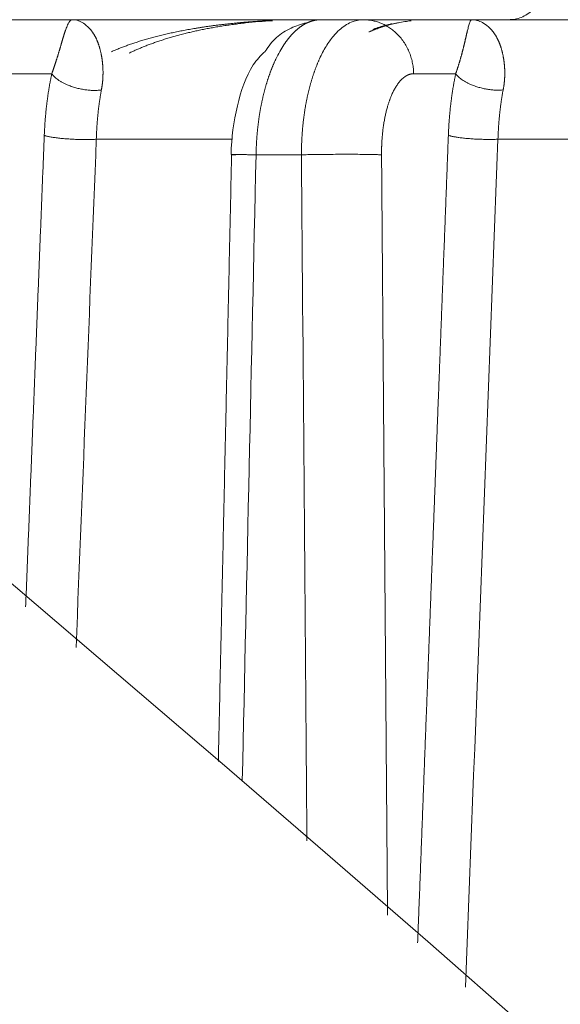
# Model space of a CAD drawing. Header units: millimetres. Extents: x 5437 to 18441, y -4466 to 3128.
# Tile 268 of 497: x 8402 to 8410, y 548 to 562. Entities that reach past the tile are written whole.
import ezdxf

# ---------------------------------------------------------------- set-up
doc = ezdxf.new("R2010")
doc.units = ezdxf.units.MM
doc.layers.add('1', color=7, linetype='Continuous', true_color=0xffffff)
doc.styles.add('TXT08', font='txt.shx', dxfattribs={"width": 0.8, "bigfont": 'gbcbig.shx'})
doc.dimstyles.new('YanXiu', dxfattribs={"dimtxt": 40, "dimasz": 30, "dimexe": 0.66, "dimexo": 0.66, "dimgap": 0.66, "dimtad": 0, "dimdec": 1, "dimdsep": 46, "dimtxsty": 'TXT08', "dimcen": 0, "dimclrd": 256, "dimclre": 165, "dimclrt": 90, "dimazin": 2, "dimtfac": 1, "dimtdec": 1, "dimtofl": 0, "dimtmove": 0, "dimatfit": 3, "dimfxl": 1, "dimlwd": 5, "dimlwe": 13, "dimarcsym": 0})

# ---------------------------------------------------------------- blocks, each defined once
blk = doc.blocks.new('*D35')
at = {"color": 165, "lineweight": 13, "transparency": 16777216}
for p, q in [((8947.864, 668.084), (9114.527, -277.112)), ((8081.233, 515.273), (8247.896, -429.922))]:
    blk.add_line(p, q, dxfattribs=at)
at = {"lineweight": 5, "transparency": 16777216}
for p, q in [((9084.868, -281.671), (8721.139, -345.806)), ((8277.326, -424.063), (8641.055, -359.927))]:
    blk.add_line(p, q, dxfattribs=at)
at = {"lineweight": 20, "transparency": 16777216}
for points in [[(9084, -276.747), (9085.737, -286.595), (9114.413, -276.462)], [(8276.458, -419.139), (8278.194, -428.987), (8247.782, -429.272)]]:
    blk.add_solid(points, dxfattribs=at)
at = {"layer": 'Defpoints', "color": 0, "lineweight": 20, "transparency": 16777216}
for p in [(8947.749, 668.734), (8081.118, 515.923), (9114.413, -276.462)]:
    blk.add_point(p, dxfattribs=at)
at = {"color": 90, "lineweight": 20, "transparency": 16777216, "insert": (8681.097, -352.867), "char_height": 40, "attachment_point": 5, "rotation": 10, "style": 'TXT08'}
blk.add_mtext('880', dxfattribs=at)
blk = doc.blocks.new('*D38')
at = {"color": 165, "lineweight": 13, "transparency": 16777216}
blk.add_line((8986.17, 447.037), (8717.324, 399.632), dxfattribs=at)
at = {"lineweight": 5, "transparency": 16777216}
for start, end in [(171.109661, 178.69322), (181.30678, 188.890339)]:
    blk.add_arc((10243.473, 668.734), 1549.032, start, end, dxfattribs=at)
at = {"lineweight": 20, "transparency": 16777216}
for points in [[(8708.118, 908.947), (8717.983, 907.306), (8717.974, 937.72)], [(8717.983, 430.161), (8708.118, 428.52), (8717.974, 399.747)]]:
    blk.add_solid(points, dxfattribs=at)
at = {"layer": 'Defpoints', "color": 0, "lineweight": 20, "transparency": 16777216}
for p in [(7952.772, 1072.646), (8986.82, 890.315), (8697.061, 758.802), (10020.868, 629.482), (8986.82, 447.152)]:
    blk.add_point(p, dxfattribs=at)
at = {"color": 90, "lineweight": 20, "transparency": 16777216, "insert": (8694.44, 668.734), "char_height": 40, "attachment_point": 5, "rotation": 90, "style": 'TXT08'}
blk.add_mtext('20°', dxfattribs=at)
blk = doc.blocks.new('*D40')
at = {"lineweight": 5, "transparency": 16777216}
for start, end in [(104.30221, 139.92848), (150.07152, 185.69779)]:
    blk.add_arc((9169.331, 707.804), 399.627, start, end, dxfattribs=at)
at = {"lineweight": 20, "transparency": 16777216}
for points in [[(9069.556, 1099.933), (9071.661, 1090.157), (9099.936, 1101.36)], [(8776.632, 668.812), (8766.725, 667.446), (8775.775, 638.41)]]:
    blk.add_solid(points, dxfattribs=at)
at = {"layer": 'Defpoints', "color": 0, "lineweight": 20, "transparency": 16777216}
for p in [(8987, 1741.853), (8912.456, 1013.936), (9169.331, 707.804), (8947.749, 668.734), (8081.118, 515.923)]:
    blk.add_point(p, dxfattribs=at)
at = {"color": 90, "lineweight": 20, "transparency": 16777216, "insert": (8841.976, 937.021), "char_height": 40, "attachment_point": 5, "rotation": 55, "style": 'TXT08'}
blk.add_mtext('90°', dxfattribs=at)
blk = doc.blocks.new('*D43')
at = {"color": 165, "lineweight": 13, "transparency": 16777216}
for p, q in [((10020.868, 628.822), (10020.868, -1427.236)), ((8401.118, -46.541), (8401.118, -1427.236))]:
    blk.add_line(p, q, dxfattribs=at)
at = {"lineweight": 5, "transparency": 16777216}
for p, q in [((8431.118, -1426.576), (9141, -1426.576)), ((9990.868, -1426.576), (9280.987, -1426.576))]:
    blk.add_line(p, q, dxfattribs=at)
at = {"lineweight": 20, "transparency": 16777216}
for points in [[(8431.118, -1421.576), (8431.118, -1431.576), (8401.118, -1426.576)], [(9990.868, -1421.576), (9990.868, -1431.576), (10020.868, -1426.576)]]:
    blk.add_solid(points, dxfattribs=at)
at = {"layer": 'Defpoints', "color": 0, "lineweight": 20, "transparency": 16777216}
for p in [(10020.868, 629.482), (8401.118, -45.881), (10020.868, -1426.576)]:
    blk.add_point(p, dxfattribs=at)
at = {"color": 90, "lineweight": 20, "transparency": 16777216, "insert": (9210.993, -1426.576), "char_height": 40, "attachment_point": 5, "style": 'TXT08'}
blk.add_mtext('1619.7', dxfattribs=at)
blk = doc.blocks.new('*D45')
at = {"color": 165, "lineweight": 13, "transparency": 16777216}
for p, q in [((8078.879, 2459.339), (10490.549, 2459.339)), ((8614.278, -4.077), (10490.549, -4.077))]:
    blk.add_line(p, q, dxfattribs=at)
at = {"lineweight": 5, "transparency": 16777216}
for p, q in [((10489.889, 2429.339), (10489.889, 1308.291)), ((10489.889, 25.923), (10489.889, 1146.971))]:
    blk.add_line(p, q, dxfattribs=at)
at = {"lineweight": 20, "transparency": 16777216}
for points in [[(10484.889, 2429.339), (10494.889, 2429.339), (10489.889, 2459.339)], [(10484.889, 25.923), (10494.889, 25.923), (10489.889, -4.077)]]:
    blk.add_solid(points, dxfattribs=at)
at = {"layer": 'Defpoints', "color": 0, "lineweight": 20, "transparency": 16777216}
for p in [(8078.219, 2459.339), (10489.889, 2459.339), (8613.618, -4.077)]:
    blk.add_point(p, dxfattribs=at)
at = {"color": 90, "lineweight": 20, "transparency": 16777216, "insert": (10489.889, 1227.631), "char_height": 40, "attachment_point": 5, "rotation": 90, "style": 'TXT08'}
blk.add_mtext('2463.4', dxfattribs=at)

msp = doc.modelspace()

# ---------------------------------------------------------------- linework, layer by layer
at = {"color": 7, "lineweight": 20}
msp.add_arc((8078.21928, 516.97839), 1942.36096, 17.50812349, 223.34882114, dxfattribs=at)
at = {"layer": '1', "color": 0, "lineweight": 20}
for p, q in [((8401.432, 561.92321), (8403.03688, 561.92321)), ((8403.03688, 561.92321), (8406.60926, 561.92321)), ((8406.65421, 561.92321), (8407.27281, 561.92321)), ((8407.27281, 561.92321), (8408.8482, 561.92321)), ((8408.8482, 561.92321), (8412.80515, 561.92321)), ((8402.74329, 561.13717), (8402.16566, 561.13717)), ((8408.6182, 561.13717), (8408.00647, 561.13717)), ((8405.36956, 560.18426), (8403.39065, 560.18426)), ((8411.46579, 560.18426), (8409.23299, 560.18426)), ((8406.37461, 559.95811), (8405.71415, 559.95811))]:
    msp.add_line(p, q, dxfattribs=at)
msp.add_arc((8013.90589, 96.27159), 600, 26.44604786, 75.16248942, dxfattribs=at)
for points, degree, knots in [([(8409.88818, 562.41173), (8409.88612, 562.34753), (8409.86671, 562.25532), (8409.80523, 562.14092), (8409.74036, 562.06318), (8409.66124, 562.00004), (8409.54557, 561.94111), (8409.45308, 561.92379), (8409.38895, 561.92321)], 3, [0, 0, 0, 0, 0.2397501, 0.36849435, 0.49988256, 0.63128522, 0.76007326, 1, 1, 1, 1]), ([(8404.70218, 561.77479), (8404.71616, 561.77735), (8404.74458, 561.78255), (8404.78799, 561.79016), (8404.83288, 561.79777), (8404.87926, 561.80533), (8404.92712, 561.81285), (8404.97648, 561.82029), (8405.02732, 561.82765), (8405.07966, 561.8349), (8405.13349, 561.84202), (8405.18881, 561.849), (8405.24563, 561.85581), (8405.30395, 561.86243), (8405.36376, 561.86884), (8405.42508, 561.87501), (8405.48789, 561.88093), (8405.55219, 561.88657), (8405.61799, 561.89191), (8405.68529, 561.89692), (8405.75408, 561.90157), (8405.82436, 561.90585), (8405.88628, 561.90919), (8405.92478, 561.91106), (8405.93934, 561.91173)], 3, [0, 0, 0, 0, 0.03423811, 0.06964583, 0.10622347, 0.14397132, 0.18288962, 0.2229786, 0.26423848, 0.30666945, 0.3502717, 0.39504538, 0.44099065, 0.48810765, 0.5363965, 0.58585734, 0.63649027, 0.6882954, 0.74127283, 0.79542264, 0.85074493, 0.90723978, 0.96490725, 1, 1, 1, 1]), ([(8405.56159, 561.87638), (8405.54647, 561.87471), (8405.51643, 561.87138), (8405.47171, 561.86607), (8405.42766, 561.8606), (8405.38425, 561.85493), (8405.34151, 561.84909), (8405.29942, 561.84308), (8405.25799, 561.83691), (8405.21721, 561.83059), (8405.1771, 561.82412), (8405.13764, 561.81753), (8405.11157, 561.81298), (8405.09864, 561.81072)], 3, [0, 0, 0, 0, 0.09764444, 0.19394298, 0.28889517, 0.38250058, 0.47475881, 0.56566951, 0.65523234, 0.74344703, 0.83031334, 0.91583104, 1, 1, 1, 1]), ([(8406.47481, 561.88533), (8406.39644, 561.86934), (8406.24254, 561.81929), (8406.02585, 561.69552), (8405.91544, 561.56487), (8405.86748, 561.48869)], 3, [0, 0, 0, 0, 0.31464261, 0.65575201, 1, 1, 1, 1]), ([(8406.65421, 561.92321), (8406.65074, 561.92318), (8406.64382, 561.92313), (8406.63345, 561.92274), (8406.62315, 561.92212), (8406.6129, 561.92125), (8406.60271, 561.92015), (8406.59258, 561.9188), (8406.5825, 561.91723), (8406.57249, 561.91543), (8406.56255, 561.91341), (8406.55266, 561.91118), (8406.54284, 561.90872), (8406.53309, 561.90606), (8406.5234, 561.90319), (8406.51378, 561.90012), (8406.50423, 561.89685), (8406.49476, 561.89339), (8406.48535, 561.88974), (8406.47601, 561.8859), (8406.46674, 561.88188), (8406.45755, 561.87769), (8406.44843, 561.87332), (8406.43939, 561.86878), (8406.43042, 561.86407), (8406.42152, 561.8592), (8406.4127, 561.85418), (8406.40396, 561.849), (8406.3953, 561.84367), (8406.38671, 561.8382), (8406.3782, 561.83258), (8406.36976, 561.82683), (8406.36141, 561.82094), (8406.35313, 561.81492), (8406.34494, 561.80877), (8406.33682, 561.8025), (8406.32878, 561.79611), (8406.32082, 561.78961), (8406.31294, 561.78299), (8406.30514, 561.77626), (8406.29742, 561.76943), (8406.28978, 561.76249), (8406.28222, 561.75546), (8406.27474, 561.74833), (8406.26734, 561.74112), (8406.26001, 561.73381), (8406.25277, 561.72642), (8406.24561, 561.71895), (8406.23852, 561.7114), (8406.23152, 561.70378), (8406.22459, 561.69608), (8406.21775, 561.68832), (8406.21098, 561.68049), (8406.20429, 561.67261), (8406.19767, 561.66466), (8406.19114, 561.65666), (8406.18468, 561.6486), (8406.1783, 561.6405), (8406.172, 561.63235), (8406.16577, 561.62416), (8406.15962, 561.61592), (8406.15354, 561.60765), (8406.14754, 561.59935), (8406.14162, 561.59101), (8406.13577, 561.58264), (8406.12999, 561.57425), (8406.12428, 561.56583), (8406.12052, 561.56017), (8406.11864, 561.55735)], 3, [0, 0, 0, 0, 0.01834833, 0.03659828, 0.05474986, 0.07280307, 0.0907579, 0.10861436, 0.12637245, 0.14403216, 0.16159351, 0.17905647, 0.19642107, 0.21368729, 0.23085513, 0.24792461, 0.26489571, 0.28176844, 0.2985428, 0.31521879, 0.3317964, 0.34827565, 0.36465652, 0.38093903, 0.39712316, 0.41320893, 0.42919632, 0.44508536, 0.46087602, 0.47656832, 0.49216225, 0.50765782, 0.52305502, 0.53835387, 0.55355435, 0.56865647, 0.58366023, 0.59856564, 0.61337268, 0.62808138, 0.64269171, 0.6572037, 0.67161733, 0.68593262, 0.70014956, 0.71426815, 0.72828839, 0.7422103, 0.75603386, 0.76975909, 0.78338597, 0.79691453, 0.81034475, 0.82367664, 0.8369102, 0.85004544, 0.86308236, 0.87602096, 0.88886124, 0.9016032, 0.91424686, 0.92679221, 0.93923925, 0.95158799, 0.96383843, 0.97599058, 0.98804443, 1, 1, 1, 1]), ([(8406.92757, 561.7749), (8406.98156, 561.82371), (8407.03817, 561.86091), (8407.15411, 561.91065), (8407.21344, 561.92321), (8407.27281, 561.92321)], 3, [0, 0, 0, 0, 0.5, 0.5, 1, 1, 1, 1]), ([(8407.78412, 561.87949), (8407.77639, 561.87793), (8407.76103, 561.87482), (8407.73821, 561.86987), (8407.71573, 561.86476), (8407.69362, 561.85947), (8407.67186, 561.85403), (8407.65046, 561.84844), (8407.62941, 561.8427), (8407.60873, 561.83683), (8407.5884, 561.83083), (8407.56843, 561.82471), (8407.54882, 561.81848), (8407.52956, 561.81215), (8407.51066, 561.80572), (8407.49212, 561.7992), (8407.47394, 561.79259), (8407.4561, 561.78591), (8407.43862, 561.77917), (8407.42149, 561.77236), (8407.40471, 561.76549), (8407.38829, 561.75858), (8407.3722, 561.75163), (8407.36162, 561.74691), (8407.35638, 561.74457)], 3, [0, 0, 0, 0, 0.05268619, 0.10468254, 0.1559892, 0.2066063, 0.25653399, 0.30577242, 0.35432174, 0.40218211, 0.44935372, 0.49583673, 0.54163133, 0.58673771, 0.63115609, 0.67488667, 0.71792968, 0.76028536, 0.80195394, 0.84293568, 0.88323087, 0.92283978, 0.96176272, 1, 1, 1, 1]), ([(8407.41166, 561.78262), (8407.41864, 561.78515), (8407.43271, 561.79025), (8407.45408, 561.79767), (8407.47583, 561.80498), (8407.49797, 561.81216), (8407.52049, 561.8192), (8407.5434, 561.82609), (8407.56669, 561.83282), (8407.59037, 561.83938), (8407.61443, 561.84578), (8407.63888, 561.85198), (8407.66371, 561.85801), (8407.68042, 561.86183), (8407.68883, 561.86374)], 3, [0, 0, 0, 0, 0.07726022, 0.15562188, 0.23508594, 0.31565329, 0.39732478, 0.48010117, 0.56398321, 0.64897156, 0.73506686, 0.82226968, 0.91058056, 1, 1, 1, 1]), ([(8402.90633, 561.65724), (8402.90726, 561.66035), (8402.90914, 561.66663), (8402.91193, 561.67585), (8402.91474, 561.68504), (8402.91755, 561.69416), (8402.92037, 561.70321), (8402.9232, 561.71219), (8402.92603, 561.7211), (8402.92886, 561.72991), (8402.9317, 561.73863), (8402.93454, 561.74725), (8402.93738, 561.75577), (8402.93925, 561.76129), (8402.94019, 561.76407)], 3, [0, 0, 0, 0, 0.07550212, 0.15242392, 0.23076681, 0.31053211, 0.39172109, 0.47433494, 0.5583748, 0.64384173, 0.73073677, 0.81906088, 0.908815, 1, 1, 1, 1]), ([(8403.28718, 561.80097), (8403.2895, 561.79846), (8403.2941, 561.79348), (8403.3009, 561.78575), (8403.30755, 561.7779), (8403.31404, 561.76991), (8403.32039, 561.76181), (8403.32658, 561.75359), (8403.33262, 561.74526), (8403.3385, 561.73684), (8403.34422, 561.72831), (8403.3498, 561.71972), (8403.35342, 561.71385), (8403.35522, 561.71094)], 3, [0, 0, 0, 0, 0.09765735, 0.19396253, 0.2889162, 0.38251913, 0.47477216, 0.5656762, 0.65523225, 0.74344142, 0.83030488, 0.91582395, 1, 1, 1, 1]), ([(8403.35522, 561.71094), (8403.35707, 561.70786), (8403.36077, 561.70175), (8403.36619, 561.69232), (8403.3715, 561.68276), (8403.37668, 561.67306), (8403.38173, 561.66322), (8403.38667, 561.65324), (8403.39147, 561.64314), (8403.39616, 561.6329), (8403.40072, 561.62254), (8403.40515, 561.61205), (8403.40947, 561.60145), (8403.41365, 561.59072), (8403.41772, 561.5799), (8403.42035, 561.57254), (8403.42165, 561.56887)], 3, [0, 0, 0, 0, 0.07588112, 0.15107, 0.22556826, 0.2993776, 0.37249975, 0.44493654, 0.51668986, 0.58776166, 0.65815398, 0.72786893, 0.79690869, 0.86527554, 0.93297182, 1, 1, 1, 1]), ([(8403.85931, 561.55614), (8403.86953, 561.55975), (8403.89014, 561.56701), (8403.92143, 561.57769), (8403.95331, 561.58829), (8403.98578, 561.59881), (8404.01884, 561.60925), (8404.0525, 561.61959), (8404.08674, 561.62983), (8404.12158, 561.63998), (8404.15702, 561.65002), (8404.19304, 561.65995), (8404.22966, 561.66977), (8404.26687, 561.67946), (8404.30467, 561.68904), (8404.34306, 561.69849), (8404.38204, 561.70781), (8404.42161, 561.71701), (8404.44821, 561.72296), (8404.4616, 561.72596)], 3, [0, 0, 0, 0, 0.05203206, 0.10490709, 0.15862648, 0.21319155, 0.26860356, 0.32486373, 0.38197319, 0.43993306, 0.49874438, 0.55840817, 0.61892539, 0.68029696, 0.74252378, 0.80560669, 0.86954651, 0.93434403, 1, 1, 1, 1]), ([(8404.69939, 561.72674), (8404.68695, 561.72365), (8404.66221, 561.71751), (8404.6254, 561.70802), (8404.58907, 561.6984), (8404.55323, 561.68863), (8404.51788, 561.67874), (8404.48302, 561.66871), (8404.44865, 561.65855), (8404.41477, 561.64827), (8404.38138, 561.63787), (8404.34848, 561.62736), (8404.31607, 561.61673), (8404.28415, 561.606), (8404.25272, 561.59517), (8404.22178, 561.58424), (8404.19133, 561.57322), (8404.16137, 561.56211), (8404.1319, 561.55091), (8404.10292, 561.53963), (8404.07442, 561.52828), (8404.05563, 561.52057), (8404.0463, 561.51675)], 3, [0, 0, 0, 0, 0.05606313, 0.11148396, 0.16626299, 0.22040075, 0.27389781, 0.32675479, 0.37897233, 0.43055115, 0.48149198, 0.53179561, 0.58146289, 0.63049472, 0.67889205, 0.72665588, 0.77378728, 0.8202874, 0.86615742, 0.91139862, 0.95601234, 1, 1, 1, 1]), ([(8404.4616, 561.72596), (8404.47448, 561.72879), (8404.50041, 561.73449), (8404.53964, 561.74281), (8404.57945, 561.75102), (8404.61983, 561.7591), (8404.6608, 561.76706), (8404.68833, 561.7722), (8404.70218, 561.77479)], 3, [0, 0, 0, 0, 0.16117848, 0.32455056, 0.49011754, 0.65788065, 0.82784109, 1, 1, 1, 1]), ([(8405.09864, 561.81072), (8405.08591, 561.80845), (8405.06056, 561.80393), (8405.02274, 561.79689), (8404.9853, 561.78971), (8404.94824, 561.78237), (8404.91156, 561.77487), (8404.87526, 561.76722), (8404.83935, 561.75942), (8404.80381, 561.75148), (8404.76865, 561.74339), (8404.73388, 561.73518), (8404.71085, 561.72955), (8404.69939, 561.72674)], 3, [0, 0, 0, 0, 0.09513223, 0.18941891, 0.2828603, 0.37545666, 0.46720831, 0.55811558, 0.64817883, 0.73739846, 0.82577489, 0.91330857, 1, 1, 1, 1]), ([(8408.76267, 561.65216), (8408.7634, 561.65531), (8408.76486, 561.66166), (8408.76702, 561.671), (8408.76917, 561.6803), (8408.77131, 561.68954), (8408.77344, 561.6987), (8408.77556, 561.7078), (8408.77766, 561.71681), (8408.77974, 561.72574), (8408.78181, 561.73457), (8408.78386, 561.7433), (8408.78589, 561.75194), (8408.78722, 561.75753), (8408.78788, 561.76035)], 3, [0, 0, 0, 0, 0.0757458, 0.15286685, 0.23136458, 0.31124038, 0.39249554, 0.47513128, 0.55914879, 0.64454917, 0.7313335, 0.81950277, 0.90905797, 1, 1, 1, 1]), ([(8409.11857, 561.79754), (8409.12105, 561.79498), (8409.12598, 561.78988), (8409.13325, 561.78198), (8409.14036, 561.77395), (8409.14732, 561.76578), (8409.15411, 561.75749), (8409.16075, 561.74907), (8409.16722, 561.74054), (8409.17353, 561.73191), (8409.17968, 561.72317), (8409.18567, 561.71435), (8409.18956, 561.70832), (8409.1915, 561.70534)], 3, [0, 0, 0, 0, 0.09727364, 0.19327109, 0.28799326, 0.38144118, 0.47361592, 0.56451867, 0.65415068, 0.74251331, 0.82960802, 0.91543636, 1, 1, 1, 1]), ([(8409.1915, 561.70534), (8409.19347, 561.70221), (8409.19741, 561.696), (8409.20318, 561.68642), (8409.20883, 561.67671), (8409.21435, 561.66686), (8409.21973, 561.65688), (8409.22499, 561.64676), (8409.23011, 561.6365), (8409.2351, 561.62612), (8409.23995, 561.61562), (8409.24467, 561.60499), (8409.24927, 561.59425), (8409.25372, 561.58338), (8409.25805, 561.57242), (8409.26085, 561.56497), (8409.26224, 561.56126)], 3, [0, 0, 0, 0, 0.07572146, 0.15077432, 0.22516042, 0.29888168, 0.37194006, 0.44433762, 0.5160765, 0.58715887, 0.65758703, 0.72736332, 0.7964902, 0.86497018, 0.93280588, 1, 1, 1, 1]), ([(8402.87086, 561.53557), (8402.87193, 561.53921), (8402.87406, 561.54652), (8402.87718, 561.55725), (8402.88027, 561.56787), (8402.8833, 561.57836), (8402.8863, 561.58871), (8402.88926, 561.59893), (8402.89218, 561.60901), (8402.89507, 561.61895), (8402.89793, 561.62875), (8402.90076, 561.63841), (8402.90357, 561.64794), (8402.90541, 561.65413), (8402.90633, 561.65724)], 3, [0, 0, 0, 0, 0.07988772, 0.16039515, 0.24152443, 0.32327765, 0.40565684, 0.48866398, 0.57230104, 0.6565699, 0.74147243, 0.82701044, 0.91318572, 1, 1, 1, 1]), ([(8403.42165, 561.56887), (8403.42298, 561.56505), (8403.42563, 561.55743), (8403.42948, 561.54574), (8403.43322, 561.5339), (8403.43684, 561.5219), (8403.44035, 561.50973), (8403.44375, 561.4974), (8403.44704, 561.48492), (8403.45022, 561.47227), (8403.45328, 561.45947), (8403.45624, 561.44652), (8403.45909, 561.4334), (8403.46183, 561.42015), (8403.46358, 561.41115), (8403.46445, 561.40666)], 3, [0, 0, 0, 0, 0.07966303, 0.15885594, 0.23758221, 0.31584539, 0.39364911, 0.47099709, 0.5478931, 0.62434101, 0.70034477, 0.7759084, 0.85103601, 0.92573178, 1, 1, 1, 1]), ([(8403.61259, 561.45815), (8403.62098, 561.46186), (8403.63792, 561.46934), (8403.66368, 561.48037), (8403.68999, 561.49138), (8403.71685, 561.50233), (8403.74426, 561.51323), (8403.77223, 561.52407), (8403.80075, 561.53485), (8403.82982, 561.54559), (8403.84943, 561.55261), (8403.85931, 561.55614)], 3, [0, 0, 0, 0, 0.10384602, 0.20949885, 0.31696284, 0.42624214, 0.53734071, 0.65026228, 0.76501045, 0.8815886, 1, 1, 1, 1]), ([(8406.63655, 561.35183), (8406.6661, 561.41768), (8406.69817, 561.47878), (8406.76662, 561.59026), (8406.803, 561.64064), (8406.84109, 561.68517)], 3, [0, 0, 0, 0, 0.5, 0.5, 1, 1, 1, 1]), ([(8408.73372, 561.52925), (8408.73462, 561.53291), (8408.73642, 561.54026), (8408.73904, 561.55106), (8408.74161, 561.56176), (8408.74412, 561.57233), (8408.74659, 561.58278), (8408.74901, 561.5931), (8408.75139, 561.60329), (8408.75372, 561.61335), (8408.75602, 561.62327), (8408.75827, 561.63306), (8408.7605, 561.64272), (8408.76195, 561.64901), (8408.76267, 561.65216)], 3, [0, 0, 0, 0, 0.07976322, 0.1601685, 0.24121806, 0.32291408, 0.40525869, 0.48825397, 0.57190195, 0.6562046, 0.74116386, 0.82678162, 0.91305973, 1, 1, 1, 1]), ([(8409.26224, 561.56126), (8409.26366, 561.55738), (8409.26649, 561.54965), (8409.27059, 561.53779), (8409.27458, 561.52579), (8409.27843, 561.51363), (8409.28217, 561.50131), (8409.28578, 561.48884), (8409.28927, 561.47622), (8409.29263, 561.46344), (8409.29587, 561.45052), (8409.29899, 561.43745), (8409.30199, 561.42423), (8409.30487, 561.41088), (8409.3067, 561.40182), (8409.30761, 561.39731)], 3, [0, 0, 0, 0, 0.07966292, 0.15885437, 0.23757819, 0.31583829, 0.39363868, 0.47098344, 0.54787673, 0.6243228, 0.700326, 0.77589076, 0.85102159, 0.9257231, 1, 1, 1, 1]), ([(8402.81224, 561.34308), (8402.81348, 561.34697), (8402.81597, 561.35481), (8402.81963, 561.3664), (8402.82327, 561.37799), (8402.82688, 561.38954), (8402.83046, 561.40106), (8402.83401, 561.41255), (8402.83752, 561.42399), (8402.841, 561.4354), (8402.84445, 561.44676), (8402.84787, 561.45808), (8402.85126, 561.46934), (8402.85461, 561.48055), (8402.85793, 561.4917), (8402.86122, 561.50279), (8402.86447, 561.51381), (8402.8677, 561.52478), (8402.8698, 561.53196), (8402.87086, 561.53557)], 3, [0, 0, 0, 0, 0.05252886, 0.10582895, 0.15990386, 0.21475702, 0.27039174, 0.32681116, 0.38401831, 0.4420161, 0.5008073, 0.5603946, 0.62078056, 0.68196765, 0.74395825, 0.80675462, 0.87035898, 0.93477343, 1, 1, 1, 1]), ([(8403.46445, 561.40666), (8403.4652, 561.40268), (8403.46669, 561.39475), (8403.46881, 561.38268), (8403.47084, 561.37056), (8403.47275, 561.35839), (8403.47455, 561.34616), (8403.47624, 561.33388), (8403.47783, 561.32155), (8403.4793, 561.30918), (8403.48067, 561.29676), (8403.48192, 561.2843), (8403.48306, 561.2718), (8403.48409, 561.25926), (8403.485, 561.24668), (8403.4858, 561.23407), (8403.48649, 561.22144), (8403.48706, 561.20877), (8403.48752, 561.19608), (8403.48786, 561.18336), (8403.48808, 561.17062), (8403.48819, 561.15786), (8403.48817, 561.14508), (8403.48804, 561.13228), (8403.48779, 561.11948), (8403.48741, 561.10666), (8403.48692, 561.09383), (8403.4863, 561.08099), (8403.48557, 561.06814), (8403.4847, 561.05529), (8403.48372, 561.04244), (8403.48261, 561.02959), (8403.48137, 561.01674), (8403.48001, 561.00389), (8403.47852, 560.99104), (8403.4769, 560.97821), (8403.47515, 560.96538), (8403.47328, 560.95256), (8403.47127, 560.93975), (8403.46913, 560.92695), (8403.46687, 560.91418), (8403.46524, 560.90562), (8403.46443, 560.90136)], 3, [0, 0, 0, 0, 0.03028883, 0.06027543, 0.08996152, 0.1193489, 0.14843943, 0.17723502, 0.20573767, 0.23394942, 0.2618724, 0.28950882, 0.31686094, 0.34393112, 0.37072179, 0.39723547, 0.42347476, 0.44944236, 0.47514104, 0.5005737, 0.52574329, 0.5506529, 0.57530571, 0.59970501, 0.62385418, 0.64775673, 0.67141629, 0.6948366, 0.71802152, 0.74097504, 0.76370127, 0.78620445, 0.80848895, 0.8305593, 0.85242014, 0.87407626, 0.89553258, 0.91679418, 0.93786629, 0.95875426, 0.97946361, 1, 1, 1, 1]), ([(8404.0463, 561.51675), (8404.03752, 561.51309), (8404.02001, 561.50582), (8403.99397, 561.49468), (8403.96823, 561.48344), (8403.94278, 561.47208), (8403.91763, 561.4606), (8403.89278, 561.44902), (8403.87636, 561.44116), (8403.86819, 561.43724)], 3, [0, 0, 0, 0, 0.14639739, 0.29160653, 0.43563217, 0.57847921, 0.7201527, 0.86065785, 1, 1, 1, 1]), ([(8405.84539, 561.463), (8405.7814, 561.40297), (8405.59168, 561.18863), (8405.41937, 560.65648), (8405.35492, 560.20989), (8405.35203, 559.96156)], 3, [0, 0, 0, 0, 0.17416091, 0.57342455, 1, 1, 1, 1]), ([(8408.6828, 561.3396), (8408.684, 561.34369), (8408.68641, 561.35193), (8408.68992, 561.36412), (8408.69338, 561.37629), (8408.6968, 561.38841), (8408.70016, 561.40049), (8408.70347, 561.41252), (8408.70673, 561.42449), (8408.70993, 561.43641), (8408.71309, 561.44827), (8408.71619, 561.46007), (8408.71924, 561.4718), (8408.72224, 561.48346), (8408.72519, 561.49505), (8408.72809, 561.50656), (8408.73095, 561.518), (8408.7328, 561.52549), (8408.73372, 561.52925)], 3, [0, 0, 0, 0, 0.05672473, 0.11420337, 0.17243982, 0.23143781, 0.29120095, 0.35173271, 0.41303641, 0.47511526, 0.53797237, 0.60161069, 0.66603311, 0.73124238, 0.79724118, 0.86403208, 0.93161755, 1, 1, 1, 1]), ([(8402.74329, 561.13717), (8402.74458, 561.14081), (8402.74716, 561.14813), (8402.75097, 561.15902), (8402.75476, 561.16992), (8402.75853, 561.18081), (8402.76228, 561.19171), (8402.766, 561.20261), (8402.7697, 561.2135), (8402.77338, 561.22439), (8402.77704, 561.23527), (8402.78067, 561.24614), (8402.78427, 561.257), (8402.78786, 561.26784), (8402.79141, 561.27866), (8402.79495, 561.28947), (8402.79846, 561.30026), (8402.80195, 561.31102), (8402.80541, 561.32176), (8402.80885, 561.33248), (8402.8111, 561.33953), (8402.81224, 561.34308)], 3, [0, 0, 0, 0, 0.0464881, 0.09361913, 0.14140125, 0.1898423, 0.23894981, 0.288731, 0.33919278, 0.39034182, 0.44218451, 0.49472697, 0.54797511, 0.60193459, 0.65661085, 0.71200911, 0.76813442, 0.82499159, 0.88258529, 0.94091999, 1, 1, 1, 1]), ([(8406.00277, 561.35107), (8406.00035, 561.34599), (8405.99552, 561.33584), (8405.98837, 561.32041), (8405.98129, 561.30484), (8405.97431, 561.28913), (8405.9674, 561.27328), (8405.96059, 561.25729), (8405.95386, 561.24117), (8405.94721, 561.22491), (8405.94066, 561.20852), (8405.93419, 561.19201), (8405.92781, 561.17536), (8405.92152, 561.1586), (8405.91532, 561.14171), (8405.9092, 561.1247), (8405.90318, 561.10758), (8405.89725, 561.09035), (8405.89141, 561.073), (8405.88566, 561.05554), (8405.88001, 561.03798), (8405.87444, 561.02031), (8405.86897, 561.00255), (8405.86359, 560.98468), (8405.85831, 560.96672), (8405.85311, 560.94866), (8405.84802, 560.93051), (8405.84301, 560.91227), (8405.8381, 560.89394), (8405.83328, 560.87553), (8405.82856, 560.85704), (8405.82394, 560.83847), (8405.8194, 560.81982), (8405.81497, 560.8011), (8405.81063, 560.7823), (8405.80638, 560.76343), (8405.80223, 560.7445), (8405.79817, 560.7255), (8405.79422, 560.70644), (8405.79035, 560.68731), (8405.78658, 560.66813), (8405.78291, 560.64889), (8405.77934, 560.6296), (8405.77586, 560.61026), (8405.77247, 560.59087), (8405.76918, 560.57143), (8405.76599, 560.55195), (8405.7629, 560.53243), (8405.75989, 560.51287), (8405.75699, 560.49327), (8405.75418, 560.47364), (8405.75147, 560.45397), (8405.74885, 560.43427), (8405.74633, 560.41455), (8405.7439, 560.39479), (8405.74156, 560.37502), (8405.73933, 560.35522), (8405.73718, 560.33541), (8405.73513, 560.31558), (8405.73318, 560.29573), (8405.73132, 560.27587), (8405.72955, 560.256), (8405.72788, 560.23612), (8405.7263, 560.21623), (8405.72481, 560.19635), (8405.72342, 560.17645), (8405.72212, 560.15656), (8405.72091, 560.13668), (8405.71979, 560.11679), (8405.71877, 560.09691), (8405.71783, 560.07704), (8405.71699, 560.05719), (8405.71624, 560.03734), (8405.71558, 560.01751), (8405.71501, 559.99769), (8405.71452, 559.9779), (8405.71427, 559.9647), (8405.71415, 559.95811)], 3, [0, 0, 0, 0, 0.0139688, 0.02792012, 0.04185398, 0.05577039, 0.06966936, 0.0835509, 0.09741502, 0.11126174, 0.12509106, 0.138903, 0.15269756, 0.16647477, 0.18023463, 0.19397715, 0.20770234, 0.22141023, 0.23510081, 0.24877411, 0.26243012, 0.27606888, 0.28969038, 0.30329465, 0.31688168, 0.33045151, 0.34400413, 0.35753956, 0.37105781, 0.3845589, 0.39804284, 0.41150964, 0.42495932, 0.43839189, 0.45180735, 0.46520573, 0.47858704, 0.49195129, 0.50529849, 0.51862866, 0.53194181, 0.54523796, 0.55851711, 0.57177929, 0.5850245, 0.59825277, 0.61146409, 0.6246585, 0.63783599, 0.65099659, 0.66414031, 0.67726717, 0.69037717, 0.70347033, 0.71654668, 0.72960621, 0.74264895, 0.75567491, 0.76868411, 0.78167655, 0.79465227, 0.80761126, 0.82055354, 0.83347914, 0.84638806, 0.85928032, 0.87215594, 0.88501492, 0.89785729, 0.91068306, 0.92349225, 0.93628487, 0.94906094, 0.96182047, 0.97456348, 0.98728999, 1, 1, 1, 1]), ([(8406.4376, 560.68941), (8406.43884, 560.69618), (8406.44131, 560.70974), (8406.44515, 560.72999), (8406.4491, 560.7502), (8406.45317, 560.77036), (8406.45735, 560.79046), (8406.46164, 560.81051), (8406.46605, 560.8305), (8406.47057, 560.85043), (8406.47521, 560.87029), (8406.47997, 560.89008), (8406.48484, 560.9098), (8406.48983, 560.92945), (8406.49493, 560.94901), (8406.50015, 560.96849), (8406.50548, 560.98788), (8406.51094, 561.00719), (8406.5165, 561.0264), (8406.52219, 561.04551), (8406.52799, 561.06452), (8406.53391, 561.08342), (8406.53994, 561.10222), (8406.54609, 561.1209), (8406.55236, 561.13947), (8406.55874, 561.15792), (8406.56524, 561.17625), (8406.57185, 561.19444), (8406.57858, 561.21251), (8406.58543, 561.23045), (8406.59239, 561.24824), (8406.59946, 561.26589), (8406.60665, 561.2834), (8406.61395, 561.30075), (8406.62137, 561.31795), (8406.62889, 561.33501), (8406.634, 561.34622), (8406.63655, 561.35183)], 3, [0, 0, 0, 0, 0.02733359, 0.05473976, 0.08221853, 0.10976992, 0.13739396, 0.16509067, 0.19286006, 0.22070217, 0.24861702, 0.27660462, 0.304665, 0.33279818, 0.36100418, 0.38928303, 0.41763473, 0.44605932, 0.47455682, 0.50312723, 0.53177059, 0.56048691, 0.58927622, 0.61813852, 0.64707385, 0.67608221, 0.70516364, 0.73431814, 0.76354573, 0.79284644, 0.82222027, 0.85166726, 0.88118741, 0.91078074, 0.94044727, 0.97018702, 1, 1, 1, 1]), ([(8408.6182, 561.13717), (8408.61949, 561.14092), (8408.6221, 561.14848), (8408.62594, 561.15972), (8408.62975, 561.17098), (8408.63353, 561.18224), (8408.63727, 561.19351), (8408.64099, 561.20479), (8408.64467, 561.21607), (8408.64831, 561.22736), (8408.65192, 561.23864), (8408.6555, 561.24991), (8408.65904, 561.26118), (8408.66255, 561.27244), (8408.66602, 561.28369), (8408.66946, 561.29493), (8408.67285, 561.30614), (8408.67621, 561.31734), (8408.67954, 561.32853), (8408.68171, 561.33589), (8408.6828, 561.3396)], 3, [0, 0, 0, 0, 0.04942115, 0.0995266, 0.15032446, 0.2018225, 0.25402818, 0.30694867, 0.36059083, 0.41496126, 0.47006631, 0.52591207, 0.58250438, 0.63984887, 0.69795094, 0.75681578, 0.8164484, 0.87685358, 0.93803597, 1, 1, 1, 1]), ([(8409.30761, 561.39731), (8409.30838, 561.39337), (8409.30992, 561.38552), (8409.3121, 561.3736), (8409.31418, 561.36164), (8409.31614, 561.34962), (8409.31799, 561.33756), (8409.31973, 561.32545), (8409.32136, 561.3133), (8409.32287, 561.3011), (8409.32428, 561.28886), (8409.32556, 561.27659), (8409.32674, 561.26429), (8409.3278, 561.25195), (8409.32874, 561.23958), (8409.32957, 561.22718), (8409.33028, 561.21475), (8409.33087, 561.20231), (8409.33134, 561.18983), (8409.3317, 561.17734), (8409.33194, 561.16484), (8409.33206, 561.15231), (8409.33206, 561.13978), (8409.33193, 561.12723), (8409.33169, 561.11467), (8409.33132, 561.1021), (8409.33083, 561.08953), (8409.33022, 561.07695), (8409.32948, 561.06437), (8409.32862, 561.05179), (8409.32764, 561.03921), (8409.32653, 561.02663), (8409.32529, 561.01406), (8409.32392, 561.0015), (8409.32243, 560.98894), (8409.3208, 560.97639), (8409.31905, 560.96386), (8409.31717, 560.95133), (8409.31516, 560.93882), (8409.31301, 560.92633), (8409.31075, 560.91386), (8409.30912, 560.90551), (8409.3083, 560.90136)], 3, [0, 0, 0, 0, 0.02985015, 0.05942143, 0.08871559, 0.11773442, 0.14647976, 0.17495352, 0.20315768, 0.23109426, 0.25876536, 0.28617315, 0.31331985, 0.34020777, 0.36683928, 0.39321683, 0.41934295, 0.44522025, 0.4708514, 0.49623919, 0.52138646, 0.54629615, 0.57097131, 0.59541505, 0.61963059, 0.64362126, 0.66739046, 0.69094171, 0.71427863, 0.73740494, 0.76032448, 0.78304118, 0.8055591, 0.82788239, 0.85001534, 0.87196233, 0.89372788, 0.91531661, 0.93673326, 0.95798271, 0.97906992, 1, 1, 1, 1]), ([(8408.00647, 561.13717), (8407.94145, 561.13727), (8407.87713, 561.11019), (8407.81627, 561.05705), (8407.70389, 560.90128), (8407.61907, 560.66122), (8407.5852, 560.52189), (8407.55437, 560.32438), (8407.542, 560.11493), (8407.54009, 560.06277), (8407.53933, 560.01052), (8407.53973, 559.95811)], 5, [0, 0, 0, 0, 0, 0, 0.43351524, 0.43351524, 0.43351524, 0.86109378, 0.86109378, 0.86109378, 1, 1, 1, 1, 1, 1]), ([(8403.46443, 560.90136), (8403.46324, 560.8949), (8403.46086, 560.88198), (8403.4574, 560.86247), (8403.45401, 560.84287), (8403.45071, 560.82318), (8403.44749, 560.80341), (8403.44436, 560.78356), (8403.44132, 560.76362), (8403.43835, 560.74361), (8403.43548, 560.72353), (8403.43269, 560.70337), (8403.42998, 560.68314), (8403.42736, 560.66285), (8403.42483, 560.6425), (8403.42238, 560.62209), (8403.42002, 560.60161), (8403.41774, 560.58109), (8403.41555, 560.56051), (8403.41345, 560.53988), (8403.41143, 560.51921), (8403.40949, 560.49849), (8403.40764, 560.47773), (8403.40588, 560.45694), (8403.4042, 560.4361), (8403.40261, 560.41524), (8403.4011, 560.39434), (8403.39968, 560.37342), (8403.39834, 560.35247), (8403.39708, 560.3315), (8403.39591, 560.3105), (8403.39482, 560.28949), (8403.39382, 560.26847), (8403.3929, 560.24743), (8403.39206, 560.22639), (8403.3913, 560.20534), (8403.39087, 560.19128), (8403.39065, 560.18426)], 3, [0, 0, 0, 0, 0.0293722, 0.05869471, 0.08796776, 0.11719156, 0.14636634, 0.17549233, 0.20456975, 0.23359885, 0.26257985, 0.29151298, 0.32039849, 0.3492366, 0.37802755, 0.4067716, 0.43546896, 0.4641199, 0.49272465, 0.52128346, 0.54979658, 0.57826426, 0.60668674, 0.63506428, 0.66339714, 0.69168556, 0.71992981, 0.74813013, 0.7762868, 0.80440007, 0.8324702, 0.86049746, 0.88848212, 0.91642443, 0.94432467, 0.9721831, 1, 1, 1, 1]), ([(8409.3083, 560.90136), (8409.30708, 560.89488), (8409.30464, 560.88193), (8409.30109, 560.86236), (8409.29762, 560.84271), (8409.29424, 560.82298), (8409.29095, 560.80316), (8409.28774, 560.78327), (8409.28463, 560.7633), (8409.2816, 560.74325), (8409.27866, 560.72313), (8409.27581, 560.70295), (8409.27304, 560.6827), (8409.27037, 560.66238), (8409.26778, 560.64201), (8409.26528, 560.62158), (8409.26287, 560.6011), (8409.26055, 560.58056), (8409.25831, 560.55998), (8409.25616, 560.53935), (8409.25411, 560.51868), (8409.25214, 560.49797), (8409.25025, 560.47722), (8409.24846, 560.45643), (8409.24675, 560.43562), (8409.24513, 560.41477), (8409.24359, 560.3939), (8409.24214, 560.373), (8409.24078, 560.35208), (8409.23951, 560.33114), (8409.23832, 560.31019), (8409.23722, 560.28922), (8409.2362, 560.26825), (8409.23526, 560.24726), (8409.23442, 560.22627), (8409.23365, 560.20527), (8409.23321, 560.19126), (8409.23299, 560.18426)], 3, [0, 0, 0, 0, 0.02934688, 0.05864715, 0.08790088, 0.11710817, 0.14626911, 0.17538378, 0.20445227, 0.23347467, 0.26245107, 0.29138157, 0.32026624, 0.34910519, 0.3778985, 0.40664628, 0.4353486, 0.46400557, 0.49261728, 0.52118383, 0.54970531, 0.57818181, 0.60661344, 0.63500029, 0.66334247, 0.69164006, 0.71989317, 0.7481019, 0.77626634, 0.80438661, 0.83246279, 0.860495, 0.88848333, 0.9164279, 0.94432879, 0.97218613, 1, 1, 1, 1]), ([(8406.37461, 559.95811), (8406.37462, 559.96594), (8406.37463, 559.9816), (8406.37481, 560.00511), (8406.37511, 560.02866), (8406.37553, 560.05225), (8406.37608, 560.07587), (8406.37676, 560.09952), (8406.37758, 560.1232), (8406.37852, 560.14689), (8406.37959, 560.17061), (8406.38079, 560.19434), (8406.38213, 560.21808), (8406.38359, 560.24184), (8406.3852, 560.26559), (8406.38693, 560.28935), (8406.38881, 560.3131), (8406.39081, 560.33684), (8406.39296, 560.36058), (8406.39524, 560.3843), (8406.39766, 560.408), (8406.40022, 560.43167), (8406.40291, 560.45532), (8406.40575, 560.47894), (8406.40872, 560.50253), (8406.41184, 560.52607), (8406.41509, 560.54958), (8406.41849, 560.57303), (8406.42202, 560.59643), (8406.4257, 560.61978), (8406.42952, 560.64307), (8406.43348, 560.6663), (8406.43623, 560.6817), (8406.4376, 560.68941)], 3, [0, 0, 0, 0, 0.0312284, 0.06252502, 0.0938899, 0.12532309, 0.15682464, 0.18839459, 0.22003298, 0.25173986, 0.28351528, 0.31535928, 0.3472719, 0.37925319, 0.41130319, 0.44342194, 0.47560949, 0.50786587, 0.54019114, 0.57258532, 0.60504847, 0.63758063, 0.67018182, 0.70285211, 0.73559151, 0.76840009, 0.80127786, 0.83422489, 0.86724119, 0.90032682, 0.9334818, 0.96670618, 1, 1, 1, 1])]:
    msp.add_open_spline(points, degree=degree, knots=knots, dxfattribs=at)
for points, degree in [([(8402.96536, 561.83121), (8402.97557, 561.85278), (8402.98405, 561.87079), (8402.9914, 561.88494)], 3), ([(8402.9914, 561.88494), (8403.00898, 561.91025), (8403.02293, 561.92321), (8403.03688, 561.92321)], 3), ([(8403.03688, 561.92321), (8403.06723, 561.92321), (8403.09798, 561.91784), (8403.12953, 561.90714)], 3), ([(8403.12953, 561.90714), (8403.15317, 561.8987), (8403.17731, 561.88695), (8403.20214, 561.87194)], 3), ([(8403.20214, 561.87194), (8403.22931, 561.85326), (8403.25753, 561.82955), (8403.28718, 561.80097)], 3), ([(8405.95151, 561.90896), (8405.82134, 561.90122), (8405.6913, 561.89035), (8405.56159, 561.87638)], 3), ([(8407.97143, 561.90861), (8407.90842, 561.90147), (8407.84588, 561.89173), (8407.78412, 561.87949)], 3), ([(8408.80507, 561.82895), (8408.81209, 561.85102), (8408.81733, 561.86945), (8408.82139, 561.88395)], 3), ([(8408.82139, 561.88395), (8408.83284, 561.90991), (8408.84052, 561.92321), (8408.8482, 561.92321)], 3), ([(8408.8482, 561.92321), (8408.88132, 561.92321), (8408.91481, 561.91765), (8408.94903, 561.90657)], 3), ([(8408.94903, 561.90657), (8408.97457, 561.89789), (8409.00056, 561.88582), (8409.02718, 561.87042)], 3), ([(8409.02718, 561.87042), (8409.05657, 561.85123), (8409.08692, 561.82687), (8409.11857, 561.79754)], 3), ([(8402.94019, 561.76407), (8402.95027, 561.78919), (8402.95852, 561.81167), (8402.96536, 561.83121)], 3), ([(8406.84109, 561.68517), (8406.86902, 561.71839), (8406.89791, 561.74836), (8406.92757, 561.7749)], 3), ([(8408.78788, 561.76035), (8408.79535, 561.78601), (8408.80094, 561.80897), (8408.80507, 561.82895)], 3), ([(8406.11864, 561.55735), (8406.07706, 561.49539), (8406.03824, 561.42633), (8406.00277, 561.35107)], 3), ([(8405.86748, 561.48869), (8405.84539, 561.463)], 1), ([(8402.63404, 560.2408), (8402.64157, 560.4311), (8402.65628, 560.61712), (8402.67832, 560.79745), (8402.7075, 560.97104), (8402.74329, 561.13717)], 5), ([(8408.51154, 560.2408), (8408.51877, 560.43071), (8408.53303, 560.61651), (8408.55452, 560.79684), (8408.58307, 560.97065), (8408.6182, 561.13717)], 5), ([(8402.36279, 553.38298), (8402.41698, 554.75457), (8402.47121, 556.12614), (8402.52546, 557.4977), (8402.57973, 558.86925), (8402.63404, 560.2408)], 5), ([(8403.39065, 560.18426), (8403.29252, 557.72073), (8403.19451, 555.25715), (8403.09661, 552.79355)], 3), ([(8408.0648, 548.49551), (8408.15406, 550.84459), (8408.24336, 553.19367), (8408.33271, 555.54273), (8408.4221, 557.89177), (8408.51154, 560.2408)], 5), ([(8409.23299, 560.18426), (8409.07569, 556.07357), (8408.91858, 551.96283), (8408.76164, 547.85203)], 3), ([(8405.35863, 559.96218), (8405.16558, 551.13226)], 1), ([(8405.71415, 559.95811), (8405.64738, 556.92226), (8405.58063, 553.88641), (8405.51389, 550.85056)], 3), ([(8406.45457, 549.98199), (8406.42788, 553.30737), (8406.40123, 556.63274), (8406.37461, 559.95811)], 3), ([(8407.53973, 559.95811), (8407.55708, 557.7465), (8407.57444, 555.5349), (8407.59181, 553.32329), (8407.6092, 551.11168), (8407.62659, 548.90007)], 5)]:
    msp.add_open_spline(points, degree=degree, dxfattribs=at)
for points, weights in [([(8408.00647, 561.13717), (8407.99389, 561.92321), (8407.27281, 561.92321)], [1, 0.713250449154, 1]), ([(8402.74329, 561.13717), (8402.95822, 560.831), (8403.46443, 560.90136)], [1, 0.634143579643, 1]), ([(8408.6182, 561.13717), (8408.81829, 560.85751), (8409.3083, 560.90136)], [1, 0.662653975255, 1]), ([(8402.63404, 560.2408), (8402.88449, 560.15357), (8403.39065, 560.18426)], [1, 0.620937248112, 1]), ([(8408.51154, 560.2408), (8408.74124, 560.16297), (8409.23299, 560.18426)], [1, 0.653786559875, 1]), ([(8405.71415, 559.95811), (8405.14941, 559.96805), (8405.41807, 559.95811)], [1, 0.764374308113, 1]), ([(8407.53973, 559.95811), (8407.16537, 559.97735), (8406.37461, 559.95811)], [1, 0.648484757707, 1])]:
    msp.add_rational_spline(points, weights, degree=2, dxfattribs=at)

# ---------------------------------------------------------------- dimensions: what is measured, and where the dimension line sits
at = {"color": 7, "lineweight": 20}
dim = msp.add_linear_dim(base=(10489.88872, 2459.33935), p1=(8613.61836, -4.07679), p2=(8078.21928, 2459.33935), angle=90, dimstyle='YanXiu', dxfattribs=at)
dim.commit()
dim.dimension.update_dxf_attribs({"geometry": '*D45', "text_midpoint": (10489.88872, 1227.63128)})
for base, line1, line2, picture, middle in [((8912.4558, 1013.93631), ((8947.74919, 668.7336), (8081.11836, 515.92321)), ((8987.00035, 1741.85258), (9169.33093, 707.80444)), '*D40', (8841.97585, 937.02094)), ((8697.0612, 758.80181), ((10020.86817, 629.48245), (8986.82003, 447.15186)), ((7952.77189, 1072.64593), (8986.82003, 890.31535)), '*D38', (8694.44048, 668.7336))]:
    dim = msp.add_angular_dim_2l(base=base, line1=line1, line2=line2, dimstyle='YanXiu', dxfattribs=at)
    dim.commit()
    dim.dimension.update_dxf_attribs({"geometry": picture, "text_midpoint": middle})
dim = msp.add_aligned_dim(p1=(8081.11836, 515.92321), p2=(8947.74919, 668.7336), distance=-959.77636, dimstyle='YanXiu', dxfattribs=at)
dim.commit()
dim.dimension.update_dxf_attribs({"geometry": '*D35', "text_midpoint": (8681.09719, -352.86679)})
dim = msp.add_linear_dim(base=(10020.86817, -1426.57588), p1=(8401.11836, -45.88071), p2=(10020.86817, 629.48245), dimstyle='YanXiu', dxfattribs=at)
dim.commit()
dim.dimension.update_dxf_attribs({"geometry": '*D43', "text_midpoint": (9210.99327, -1426.57588)})

doc.saveas('drawing.dxf')
